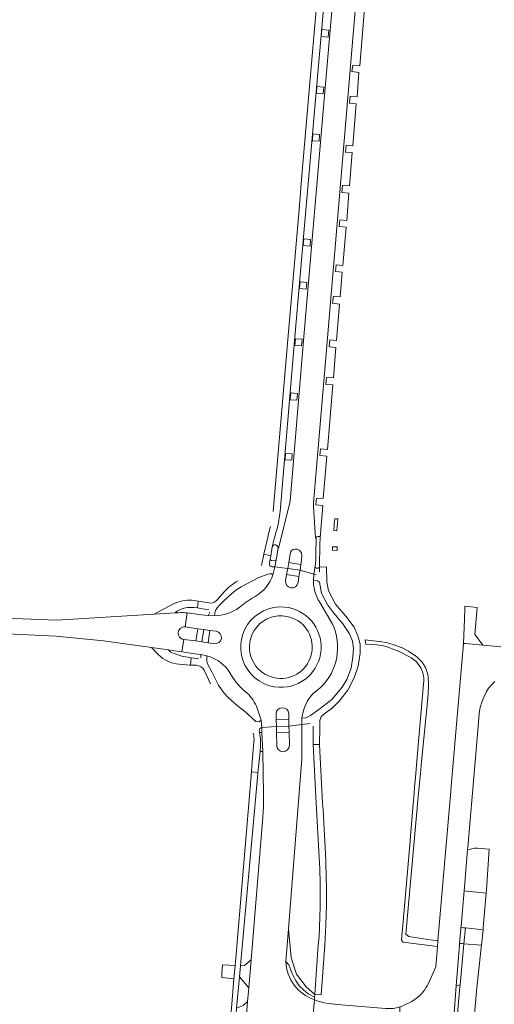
# Model space of a CAD drawing. Header units: metres. Extents: x 166325 to 190320, y 381923 to 404576.
# Tile 542 of 656: x 172509 to 172659, y 392636 to 392947. Entities that reach past the tile are written whole.
import ezdxf

# ---------------------------------------------------------------- set-up
doc = ezdxf.new("R2010")
doc.units = ezdxf.units.M
for name, color, linetype, lineweight in [('B-WE-VH-VERHARDING_ASFALT-GV', 8, 'Continuous', 18), ('B-WE-VH-VERHARDING_BETON-GV', 8, 'Continuous', 18), ('B-WE-VH-VERHARDING_BETONSTRAATSTEEN-GV', 8, 'Continuous', 18), ('B-WE-VH-VERHARDING_HALFVERHARDING-GV', 8, 'Continuous', 18), ('B-WE-VH-VERHARDING_STRAATBAKSTEEN-GV', 8, 'Continuous', 18)]:
    doc.layers.add(name, color=color, linetype=linetype, lineweight=lineweight)

msp = doc.modelspace()

# ---------------------------------------------------------------- linework, layer by layer
at = {"layer": 'B-WE-VH-VERHARDING_ASFALT-GV', "flags": 128}
for points in [[(172591.637, 392791.493), (172596.234, 392845.441), (172599.784, 392886.665), (172600.715, 392897.48), (172603.21, 392926.454), (172607.755, 392977.893), (172608.668, 392988.221), (172608.677, 392988.326), (172606.475, 392988.53), (172605.414, 392976.451), (172601.074, 392927.049), (172598.552, 392897.673), (172597.625, 392886.866), (172594.102, 392845.831), (172589.485, 392791.499)], [(172598.483, 392777.65), (172598.423, 392776.062), (172598.235, 392774.753), (172597.961, 392772.915), (172602.346, 392771.678), (172602.681, 392774.063), (172602.913, 392776.084), (172602.978, 392778.038), (172603.02, 392783.153), (172602.889, 392783.158), (172602.188, 392792.974), (172602.159, 392794.212), (172605.973, 392838.91), (172618.414, 392985.967), (172611.18, 392986.642), (172610.413, 392977.691), (172605.923, 392925.332), (172599.071, 392845.557), (172594.781, 392794.751), (172591.127, 392779.807), (172591.032, 392779.825), (172590.401, 392776.224), (172589.991, 392773.958), (172594.054, 392773.501)], [(172588.583, 392786.702), (172588.319, 392785.632), (172587.417, 392781.982), (172586.531, 392777.93), (172588.655, 392777.486), (172589.094, 392780.308), (172589.212, 392780.766), (172589.793, 392782.845), (172590.426, 392785.119)], [(172590.426, 392785.119), (172590.663, 392785.973)], [(172588.274, 392775.054), (172588.506, 392776.53), (172588.655, 392777.486), (172586.531, 392777.93), (172585.75, 392774.355)], [(172594.054, 392773.501), (172594.357, 392775.365), (172594.895, 392778.59)], [(172569.372, 392759.64), (172568.849, 392758.565), (172570.854, 392758.493), (172570.94, 392759.375), (172571.164, 392760.152), (172571.705, 392760.971), (172572.514, 392761.875), (172573.959, 392763.32), (172576.177, 392765.387), (172577.648, 392766.625), (172579.318, 392767.643), (172584.949, 392770.575), (172587.707, 392771.611), (172588.43, 392771.77), (172588.879, 392771.712), (172589.354, 392771.403), (172589.991, 392773.958), (172589.096, 392774)], [(172593.394, 392769.588), (172593.7, 392771.526), (172594.054, 392773.501), (172589.991, 392773.958), (172589.354, 392771.403), (172589.023, 392770.459)], [(172602.195, 392769.011), (172602.154, 392769.666), (172602.346, 392771.678), (172597.961, 392772.915), (172597.573, 392770.907), (172597.321, 392768.98)], [(172603.045, 392771.553), (172602.346, 392771.678), (172602.154, 392769.666), (172603.514, 392769.556), (172604.112, 392769.179), (172604.748, 392765.695), (172606.717, 392761.86), (172608.681, 392759.352), (172611.458, 392755.91), (172613.543, 392752.831), (172614.517, 392750.455), (172614.858, 392748.192), (172614.607, 392745.521), (172614.099, 392741.981), (172612.744, 392738.401), (172611.325, 392735.986), (172607.987, 392732.059), (172603.923, 392728.851), (172601.28, 392727.006), (172599.612, 392726.195), (172598.501, 392726.252), (172598.465, 392724.151)], [(172602.107, 392723.571), (172602.108, 392722.724), (172602.071, 392718.254), (172602.092, 392717.835), (172604.119, 392717.862), (172604.101, 392718.215), (172604.189, 392722.654), (172604.213, 392725.451), (172604.643, 392726.678), (172605.844, 392727.711), (172608.12, 392729.316), (172610.371, 392731.554), (172613.083, 392735.02), (172615.052, 392738.844), (172616.379, 392742.562), (172616.994, 392746.725), (172616.981, 392749.507), (172616.254, 392752.151), (172615.039, 392754.901), (172612.439, 392758.341), (172609.115, 392762.225), (172606.963, 392766.361), (172606.418, 392769.186), (172606.313, 392773.939), (172604.144, 392773.848), (172604.147, 392772.394)], [(172573.957, 392766.042), (172571.874, 392763.624)], [(172569.12, 392762.549), (172565.71, 392763.085), (172565.476, 392761.027), (172567.105, 392760.749)], [(172582.774, 392764.099), (172580.58, 392762.606), (172579.522, 392761.748)], [(172608.139, 392756.022), (172604.145, 392762.886)], [(172571.898, 392758.597), (172570.854, 392758.493), (172568.849, 392758.565), (172566.824, 392758.823), (172562.249, 392759.409), (172561.604, 392754.972), (172565.595, 392754.401), (172567.47, 392754.15), (172569.42, 392753.833), (172571.396, 392753.596)], [(172567.105, 392760.749), (172569.094, 392760.365)], [(172570.827, 392749.685), (172568.898, 392749.963), (172566.911, 392750.258), (172565.017, 392750.551), (172561.163, 392751.036), (172560.589, 392747.084), (172564.668, 392746.498), (172566.581, 392746.223), (172568.511, 392745.809), (172569.561, 392745.516)], [(172661.415, 392748.734), (172655.777, 392749.239), (172650.386, 392749.722), (172649.631, 392749.79), (172645.77, 392704.691), (172645.636, 392703.125), (172641.578, 392655.735), (172641.422, 392653.912), (172640.881, 392647.59), (172638.9, 392643.022)], [(172585.691, 392725.553), (172585.001, 392724.935), (172584.006, 392725.114), (172583.149, 392725.86), (172580.895, 392727.949), (172578.008, 392730.117), (172575.274, 392732.548), (172573.842, 392734.191), (172572.192, 392736.546), (172570.041, 392740.828), (172568.562, 392743.489), (172568.486, 392744.346), (172568.511, 392745.809), (172566.581, 392746.223), (172566.532, 392745.257)], [(172565.892, 392744.867), (172564.479, 392745.064), (172563.492, 392745.202), (172563.275, 392742.929), (172565.187, 392742.91)], [(172567.657, 392741.311), (172569.672, 392736.979)], [(172575.498, 392740.776), (172576.468, 392739.32)], [(172646.607, 392631.461), (172647.294, 392641.529), (172648.383, 392654.351), (172648.433, 392654.938), (172648.83, 392659.609), (172648.86, 392659.969), (172648.899, 392660.426), (172649.847, 392671.591), (172649.942, 392672.705), (172650.952, 392684.603), (172651.008, 392685.264), (172651.746, 392693.951), (172653.208, 392711.185), (172654.469, 392726.028), (172654.626, 392727.764), (172654.942, 392729.478), (172655.413, 392731.156), (172656.036, 392732.783), (172656.806, 392734.347), (172657.579, 392735.628), (172658.509, 392736.732), (172659.555, 392737.727)], [(172579.707, 392735.364), (172580.608, 392734.575)], [(172603.53, 392735.124), (172604.408, 392735.804)], [(172584.157, 392729.909), (172585.691, 392725.553), (172585.844, 392723.227), (172590.501, 392723.46)], [(172590.501, 392723.46), (172590.445, 392725.571), (172590.364, 392727.464)], [(172594.383, 392727.59), (172594.448, 392725.775), (172594.439, 392723.629), (172598.465, 392724.151), (172598.501, 392726.252), (172599.066, 392728.58)], [(172585.844, 392723.227), (172585.691, 392725.553)], [(172598.465, 392724.151), (172601.119, 392724.486)], [(172590.504, 392721.558), (172590.501, 392723.46), (172585.844, 392723.227), (172585.905, 392721.639), (172586.136, 392715.598), (172586.406, 392702.123), (172586.385, 392698.238), (172586.192, 392694.819), (172582.461, 392649.717), (172581.925, 392643.336), (172581.719, 392640.881), (172581.361, 392636.615), (172580.864, 392630.696), (172593.591, 392629.84), (172593.798, 392630.392), (172593.959, 392630.583), (172594.227, 392630.807), (172594.544, 392630.956), (172595.852, 392631.303), (172596.906, 392631.389), (172601.981, 392631.18), (172602.477, 392637.132)], [(172583.439, 392719.592), (172583.362, 392718.63), (172582.958, 392713.578), (172582.736, 392710.797), (172582.629, 392709.46), (172582.603, 392709.148), (172584.622, 392709.022), (172584.783, 392710.613), (172585.289, 392715.593), (172585.458, 392717.27), (172585.422, 392719.737), (172585.14, 392721.61), (172585.059, 392722.147)], [(172590.57, 392717.517), (172590.504, 392721.558)], [(172593.427, 392649.262), (172594.247, 392659.546), (172598.529, 392713.266), (172598.529, 392722.156), (172598.465, 392724.151), (172594.439, 392723.629), (172594.462, 392721.715), (172594.569, 392717.553)], [(172635.135, 392637.814), (172633.322, 392636.627), (172630.918, 392635.4), (172629.734, 392634.923), (172629.531, 392634.86), (172629.357, 392628.702), (172630.179, 392628.521), (172631.733, 392627.999), (172634.006, 392626.785), (172635.246, 392625.923), (172635.612, 392625.258), (172635.09, 392624.566), (172633.614, 392623.809), (172631.424, 392623.253), (172629.84, 392623.074), (172628.808, 392623.115), (172628.297, 392617.191), (172629.247, 392616.686), (172630.936, 392615.25)]]:
    msp.add_lwpolyline(points, dxfattribs=at)
at = {"layer": 'B-WE-VH-VERHARDING_ASFALT-GV'}
for points in [[(172590.663, 392785.973, 0.0369567), (172591.637, 392791.493)], [(172594.895, 392778.59, -0.7932264), (172598.483, 392777.65)], [(172589.096, 392774, -0.4723094), (172588.274, 392775.054)], [(172578.355, 392769.54, 0.0891556), (172573.957, 392766.042)], [(172589.023, 392770.459, -0.1826464), (172582.774, 392764.099)], [(172597.321, 392768.98, -0.9916008), (172593.394, 392769.588)], [(172604.145, 392762.886, -0.1368262), (172602.195, 392769.011)], [(172571.874, 392763.624, -0.2667737), (172569.12, 392762.549)], [(172579.522, 392761.748, -0.1543599), (172571.898, 392758.597)], [(172604.408, 392735.804, 0.3232272), (172608.139, 392756.022)], [(172571.396, 392753.596, -0.9994992), (172570.827, 392749.685)], [(172569.561, 392745.516, -0.171693), (172575.498, 392740.776)], [(172565.187, 392742.91, -0.2352003), (172567.657, 392741.311)], [(172576.468, 392739.32, 0.066564), (172579.707, 392735.364)], [(172580.608, 392734.575, -0.1206371), (172584.157, 392729.909)], [(172599.066, 392728.58, -0.1775203), (172603.53, 392735.124)], [(172590.364, 392727.464, -0.9604378), (172594.383, 392727.59)], [(172583.066, 392721.445, -0.0350695), (172583.439, 392719.592)], [(172585.059, 392722.147, -0.4188881), (172585.844, 392723.227)], [(172594.569, 392717.553, -0.983745), (172590.57, 392717.517)], [(172602.477, 392637.132, -0.3078366), (172593.427, 392649.262)], [(172638.9, 392643.022, -0.1153557), (172635.135, 392637.814)]]:
    msp.add_lwpolyline(points, format="xyb", dxfattribs=at)
at = {"layer": 'B-WE-VH-VERHARDING_ASFALT-GV', "flags": 128}
for points in [[(172597.961, 392772.915), (172594.054, 392773.501), (172593.7, 392771.526), (172597.573, 392770.907)], [(172569.42, 392753.833), (172567.47, 392754.15), (172566.911, 392750.258), (172568.898, 392749.963)], [(172594.448, 392725.775), (172590.445, 392725.571), (172590.501, 392723.46), (172594.439, 392723.629)], [(172604.468, 392636.462), (172604.02, 392636.578), (172602.477, 392637.132), (172601.981, 392631.18), (172604.031, 392630.95), (172628.911, 392628.8), (172629.357, 392628.702), (172629.531, 392634.86), (172628.856, 392634.653), (172627.518, 392634.434), (172624.99, 392634.389), (172609.797, 392635.695), (172606.988, 392635.936), (172605.607, 392636.169)]]:
    msp.add_lwpolyline(points, close=True, dxfattribs=at)
at = {"layer": 'B-WE-VH-VERHARDING_BETON-GV'}
for points in [[(172603.523, 392783.601, 0.306004), (172603.02, 392783.153)], [(172591.032, 392779.825, 0.8796604), (172589.094, 392780.308)], [(172588.506, 392776.53, 0.3707342), (172588.913, 392775.993)], [(172589.898, 392775.838, 0.3498414), (172590.401, 392776.224)], [(172602.681, 392774.063, 0.28739), (172603.141, 392773.594)], [(172603.659, 392773.574, 0.3387406), (172604.143, 392774.076)], [(172593.003, 392761.262, 1.0227129), (172591.344, 392735.901)], [(172591.344, 392735.901, 0.9794176), (172593.003, 392761.262)], [(172590.513, 392738.791, -1.027079), (172593.71, 392758.329)], [(172593.71, 392758.329, -0.9781522), (172590.513, 392738.791)], [(172606.321, 392667.114, 0.0189937), (172605.061, 392699.23)], [(172604.08, 392680.251, -0.0323722), (172603.731, 392654.457)]]:
    msp.add_lwpolyline(points, format="xyb", dxfattribs=at)
at = {"layer": 'B-WE-VH-VERHARDING_BETON-GV', "flags": 128}
for points in [[(172603.856, 392783.608), (172603.523, 392783.601)], [(172603.02, 392783.153), (172602.978, 392778.038), (172602.913, 392776.084), (172602.681, 392774.063)], [(172604.143, 392774.076), (172604.163, 392781.086)], [(172604.163, 392781.086), (172604.32, 392783.125)], [(172589.094, 392780.308), (172588.655, 392777.486), (172588.506, 392776.53)], [(172590.401, 392776.224), (172591.032, 392779.825)], [(172594.895, 392778.59), (172594.357, 392775.365), (172598.235, 392774.753), (172598.423, 392776.062), (172598.483, 392777.65)], [(172588.913, 392775.993), (172589.898, 392775.838)], [(172597.573, 392770.907), (172593.7, 392771.526), (172593.394, 392769.588)], [(172603.141, 392773.594), (172603.659, 392773.574)], [(172597.321, 392768.98), (172597.573, 392770.907)], [(172561.163, 392751.036), (172565.017, 392750.551), (172565.595, 392754.401)], [(172565.595, 392754.401), (172561.604, 392754.972)], [(172571.396, 392753.596), (172569.42, 392753.833), (172568.898, 392749.963), (172570.827, 392749.685)], [(172590.364, 392727.464), (172590.445, 392725.571), (172594.448, 392725.775), (172594.383, 392727.59)], [(172594.462, 392721.715), (172590.504, 392721.558), (172590.57, 392717.517)], [(172594.569, 392717.553), (172594.462, 392721.715)], [(172605.061, 392699.23), (172604.119, 392717.862), (172602.092, 392717.835), (172603.031, 392699.25), (172603.616, 392689.754), (172604.08, 392680.251)], [(172602.599, 392638.819), (172604.601, 392638.75), (172605.75, 392654.352), (172606.136, 392660.729), (172606.321, 392667.114)], [(172603.731, 392654.457), (172602.599, 392638.819)]]:
    msp.add_lwpolyline(points, dxfattribs=at)
for points in [[(172585.905, 392721.639), (172585.14, 392721.61), (172585.422, 392719.737), (172585.458, 392717.27), (172585.289, 392715.593), (172586.136, 392715.598)], [(172575.924, 392630.993), (172577.568, 392630.839), (172577.593, 392631.125), (172577.889, 392634.491), (172578.757, 392644.377), (172579.064, 392647.876), (172579.177, 392649.161), (172584.571, 392708.522), (172584.622, 392709.022), (172582.603, 392709.148), (172577.499, 392649.056), (172577.408, 392647.986), (172577.124, 392644.64), (172577.051, 392643.796), (172576.25, 392634.518)]]:
    msp.add_lwpolyline(points, close=True, dxfattribs=at)
at = {"layer": 'B-WE-VH-VERHARDING_BETONSTRAATSTEEN-GV', "flags": 128}
for points in [[(172618.414, 392985.967), (172605.973, 392838.91), (172602.159, 392794.212), (172602.188, 392792.974), (172602.889, 392783.158), (172603.02, 392783.153)], [(172591.032, 392779.825), (172591.127, 392779.807), (172594.781, 392794.751), (172599.071, 392845.557), (172605.923, 392925.332), (172610.413, 392977.691), (172607.755, 392977.893), (172603.21, 392926.454), (172600.715, 392897.48), (172599.784, 392886.665)], [(172604.32, 392783.125), (172605.113, 392793.357), (172602.94, 392793.53), (172603.113, 392795.697), (172605.286, 392795.524), (172606.423, 392808.949), (172604.254, 392809.166), (172604.461, 392811.236), (172606.63, 392811.019), (172608.328, 392831.455), (172606.155, 392831.635), (172606.339, 392833.862), (172608.512, 392833.682), (172609.32, 392843.315), (172607.15, 392843.519), (172607.354, 392845.69), (172609.524, 392845.486), (172610.404, 392857.029), (172608.237, 392857.263), (172608.479, 392859.5), (172610.646, 392859.266), (172611.313, 392867.059), (172609.143, 392867.272), (172609.353, 392869.406), (172611.523, 392869.193), (172612.489, 392881.318), (172610.32, 392881.54), (172610.54, 392883.688), (172612.709, 392883.466), (172613.391, 392892.087), (172611.218, 392892.268), (172611.408, 392894.553), (172613.581, 392894.372), (172614.479, 392904.882), (172612.308, 392905.082), (172612.505, 392907.222), (172614.676, 392907.022), (172615.744, 392920.271), (172613.578, 392920.514), (172613.827, 392922.733), (172615.993, 392922.49), (172616.541, 392930.208), (172614.38, 392930.498), (172614.658, 392932.567), (172616.819, 392932.277), (172618.35, 392950.454)], [(172599.784, 392886.665), (172596.234, 392845.441), (172591.637, 392791.493)], [(172590.663, 392785.973), (172590.426, 392785.119), (172589.793, 392782.845), (172589.212, 392780.766), (172589.094, 392780.308)], [(172557.913, 392762.231), (172551.84, 392759.002), (172558.53, 392759.42), (172558.541, 392759.636), (172559.056, 392759.948)], [(172565.71, 392763.085), (172563.835, 392763.393)], [(172564.475, 392761.099), (172565.476, 392761.027), (172565.71, 392763.085)], [(172559.544, 392759.454), (172558.53, 392759.42), (172551.84, 392759.002), (172521.062, 392757.087), (172488.305, 392758.343), (172487.118, 392758.388), (172485.259, 392758.459), (172485.856, 392753.675), (172487.754, 392753.588), (172489.731, 392753.498), (172520.806, 392752.085), (172535.741, 392750.581), (172551.004, 392748.432), (172556.318, 392747.693), (172557.465, 392747.533), (172560.589, 392747.084), (172561.163, 392751.036)], [(172561.604, 392754.972), (172562.249, 392759.409)], [(172563.275, 392742.929), (172563.492, 392745.202), (172560.602, 392745.716), (172558.766, 392746.347), (172557.011, 392747.039), (172556.318, 392747.693), (172551.004, 392748.432), (172553.08, 392746.226)], [(172559.657, 392743.189), (172563.12, 392742.931), (172563.275, 392742.929)]]:
    msp.add_lwpolyline(points, dxfattribs=at)
for points in [[(172604.82, 392943.765), (172607.009, 392943.59), (172606.834, 392941.382), (172604.644, 392941.556)], [(172603.303, 392925.808), (172605.437, 392925.617), (172605.247, 392923.489), (172603.112, 392923.68)], [(172602.018, 392910.779), (172604.125, 392910.605), (172603.949, 392908.476), (172601.842, 392908.65)], [(172599.132, 392877.65), (172601.282, 392877.483), (172601.116, 392875.336), (172598.966, 392875.502)], [(172598.027, 392864.061), (172600.124, 392863.857), (172599.915, 392861.696), (172597.817, 392861.899)], [(172596.482, 392846.087), (172598.59, 392845.9), (172598.401, 392843.784), (172596.294, 392843.971)], [(172594.994, 392828.935), (172597.107, 392828.769), (172596.939, 392826.631), (172594.826, 392826.797)], [(172593.388, 392809.929), (172595.492, 392809.719), (172595.303, 392807.642), (172593.209, 392807.798)], [(172609.896, 392789.115), (172608.913, 392789.19), (172608.87, 392788.68), (172608.621, 392785.413), (172609.593, 392785.336)], [(172608.228, 392780.31), (172608.265, 392779.224), (172609.661, 392779.111), (172609.649, 392780.25)], [(172655.777, 392749.239), (172655.237, 392749.971), (172653.274, 392752.627), (172653.942, 392761.112), (172650.103, 392761.546), (172650.07, 392760.721), (172649.938, 392757.443), (172649.631, 392749.79), (172650.386, 392749.722)], [(172650.952, 392684.603), (172649.942, 392672.705), (172649.847, 392671.591), (172656.837, 392670.86), (172656.913, 392671.924), (172657.813, 392684.775), (172654.107, 392685.041), (172653.612, 392685.077), (172653.234, 392685.01), (172651.863, 392684.765)], [(172656.029, 392661.124), (172656.837, 392670.86), (172649.847, 392671.591), (172648.899, 392660.426), (172648.86, 392659.969), (172649.674, 392659.9), (172650.322, 392659.846), (172655.861, 392659.259), (172655.922, 392659.832)], [(172645.335, 392605.389), (172645.275, 392604.657), (172644.872, 392599.508), (172644.269, 392592.451), (172649.706, 392592.161), (172653.804, 392639.835), (172655.266, 392653.638), (172655.341, 392654.349), (172649.794, 392654.82), (172648.564, 392641.835), (172648.528, 392641.234), (172647.628, 392631.387), (172646.983, 392624.941), (172646.884, 392624.019), (172646.496, 392619.406), (172646.094, 392614.631)], [(172648.145, 392641.734), (172648.564, 392641.835), (172649.794, 392654.82), (172649.159, 392654.876), (172648.433, 392654.938), (172648.383, 392654.351), (172647.294, 392641.529)]]:
    msp.add_lwpolyline(points, close=True, dxfattribs=at)
at = {"layer": 'B-WE-VH-VERHARDING_BETONSTRAATSTEEN-GV'}
for points in [[(172603.856, 392783.608, -0.444532), (172604.32, 392783.125)], [(172563.835, 392763.393, 0.1438966), (172557.913, 392762.231)], [(172559.056, 392759.948, -0.1680936), (172564.475, 392761.099)], [(172562.249, 392759.409, 0.0558256), (172559.544, 392759.454)], [(172561.163, 392751.036, -1.0058554), (172561.604, 392754.972)], [(172553.08, 392746.226, 0.1720062), (172559.657, 392743.189)]]:
    msp.add_lwpolyline(points, format="xyb", dxfattribs=at)
at = {"layer": 'B-WE-VH-VERHARDING_HALFVERHARDING-GV', "flags": 128}
for points in [[(172641.578, 392655.735), (172641.512, 392655.748), (172638.399, 392656.202), (172632.372, 392657.103), (172631.453, 392657.835), (172635.471, 392702.398), (172636.045, 392708.694), (172636.258, 392711.176), (172636.387, 392712.483), (172638.038, 392729.161), (172638.39, 392732.712), (172638.415, 392732.966), (172638.492, 392733.656), (172638.623, 392736.481), (172638.458, 392739.304), (172638.269, 392740.287), (172637.978, 392741.245), (172637.589, 392742.167), (172637.106, 392743.044), (172636.533, 392743.865), (172635.878, 392744.622), (172635.147, 392745.306), (172634.349, 392745.911), (172634.245, 392745.98), (172632.228, 392747.313), (172630.082, 392748.429), (172629.979, 392748.476), (172627.724, 392749.35), (172625.579, 392749.942), (172623.195, 392750.347), (172622.994, 392750.37), (172618.506, 392750.923), (172618.725, 392749.539), (172620.48, 392749.444), (172622.19, 392749.352), (172624.395, 392748.979), (172625.195, 392748.751), (172628.482, 392747.578), (172629.312, 392747.218), (172632.385, 392745.641), (172633.152, 392745.221), (172633.871, 392744.724), (172634.535, 392744.154), (172635.135, 392743.518), (172635.665, 392742.822), (172636.12, 392742.075), (172636.494, 392741.285), (172636.783, 392740.459), (172636.985, 392739.608), (172637.096, 392738.741), (172637.116, 392737.867), (172637.048, 392737.016), (172635.65, 392721.07), (172635.453, 392718.833), (172634.335, 392706.077), (172634.2, 392704.542), (172634.014, 392702.294), (172633.737, 392698.941), (172633.016, 392690.194), (172632.682, 392686.149), (172630.561, 392661.851), (172630.066, 392656.094), (172630.102, 392656.019), (172630.119, 392655.938), (172630.143, 392655.86), (172630.175, 392655.784), (172630.214, 392655.711), (172630.259, 392655.643), (172630.311, 392655.579), (172630.369, 392655.521), (172630.431, 392655.468), (172630.499, 392655.421), (172630.571, 392655.381), (172638.048, 392654.369), (172638.858, 392654.266), (172641.299, 392653.929), (172641.422, 392653.912)], [(172602.54, 392637.999), (172602.599, 392638.819), (172599.888, 392641.215), (172596.837, 392645.206), (172595.19, 392650.364), (172594.247, 392659.546), (172593.427, 392649.262), (172594.421, 392648.155), (172595.335, 392645.698), (172596.478, 392643.355), (172597.677, 392641.527), (172599.049, 392640.241), (172600.563, 392639.042)], [(172655.341, 392654.349), (172655.861, 392659.259), (172650.322, 392659.846), (172649.794, 392654.82)]]:
    msp.add_lwpolyline(points, close=True, dxfattribs=at)
msp.add_lwpolyline([(172602.477, 392637.132), (172602.54, 392637.999), (172600.563, 392639.042), (172599.049, 392640.241), (172597.677, 392641.527), (172596.478, 392643.355), (172595.335, 392645.698), (172594.421, 392648.155), (172593.427, 392649.262)], dxfattribs=at)
at = {"layer": 'B-WE-VH-VERHARDING_STRAATBAKSTEEN-GV', "flags": 128}
for points in [[(172581.719, 392640.881), (172581.925, 392643.336), (172582.461, 392649.717), (172580.379, 392648.017), (172579.064, 392647.876), (172578.757, 392644.377)], [(172577.051, 392643.796), (172577.124, 392644.64), (172577.408, 392647.986), (172573.45, 392648.172), (172573.232, 392645.523), (172573.161, 392644.184)], [(172581.361, 392636.615), (172579.966, 392635.354), (172577.889, 392634.491), (172577.593, 392631.125), (172577.568, 392630.839), (172580.864, 392630.696)]]:
    msp.add_lwpolyline(points, close=True, dxfattribs=at)

doc.saveas('drawing.dxf')
